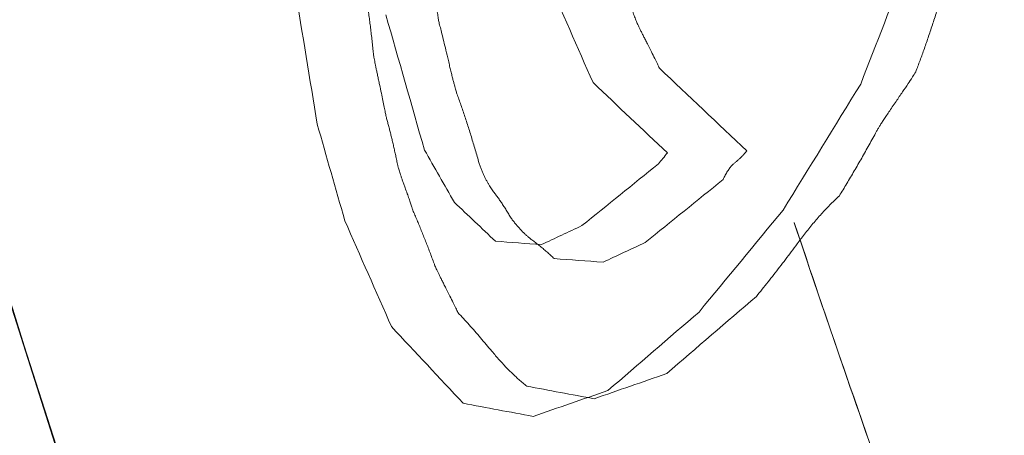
# Model space of a CAD drawing. Header units: millimetres. Extents: x -10 to 594, y 0 to 420.
# Tile 339 of 656: x 203.5133 to 203.6087, y 279.8887 to 279.9291. Entities that reach past the tile are written whole.
import ezdxf

# ---------------------------------------------------------------- set-up
doc = ezdxf.new("R2010")
doc.units = ezdxf.units.MM
doc.layers.add('1', color=7, linetype='Continuous', true_color=0xffffff)

msp = doc.modelspace()

# ---------------------------------------------------------------- linework, layer by layer
at = {"layer": '1', "color": 155, "linetype": 'Continuous', "lineweight": 18}
for points, knots in [([(203.568886, 278.402109), (203.485955, 278.401934), (203.321008, 278.435915), (203.005509, 278.635254), (202.658266, 279.119606), (202.375743, 279.989826), (202.27497, 281.016246), (202.375743, 282.042666), (202.658266, 282.912885), (203.005509, 283.397237), (203.321008, 283.596577), (203.485955, 283.630557), (203.568886, 283.630382)], [0, 0, 0, 0, 0.062503, 0.125003, 0.250002, 0.375001, 0.5, 0.624999, 0.749998, 0.874997, 0.937497, 1, 1, 1, 1]), ([(203.761631, 283.585712), (203.681214, 283.585884), (203.521388, 283.552484), (203.215963, 283.356551), (202.879987, 282.880476), (202.606326, 282.025126), (202.508602, 281.016246), (202.606326, 280.007365), (202.879987, 279.152015), (203.215963, 278.67594), (203.521388, 278.480007), (203.681214, 278.446607), (203.761631, 278.446779)], [0, 0, 0, 0, 0.062503, 0.125003, 0.250002, 0.375001, 0.5, 0.624999, 0.749998, 0.874997, 0.937497, 1, 1, 1, 1]), ([(203.761625, 278.446821), (203.681217, 278.446653), (203.521401, 278.480054), (203.215984, 278.675978), (202.880009, 279.152046), (202.606358, 280.007381), (202.508642, 281.016246), (202.606358, 282.02511), (202.880009, 282.880445), (203.215984, 283.356513), (203.521401, 283.552437), (203.681217, 283.585838), (203.761625, 283.58567)], [0, 0, 0, 0, 0.062497, 0.124997, 0.249998, 0.374999, 0.5, 0.625001, 0.750002, 0.875003, 0.937503, 1, 1, 1, 1]), ([(203.87674, 278.473574), (203.797805, 278.473405), (203.640992, 278.506458), (203.34149, 278.700345), (203.012148, 279.171456), (202.743749, 280.017886), (202.647852, 281.016246), (202.743749, 282.014606), (203.012148, 282.861035), (203.34149, 283.332146), (203.640992, 283.526033), (203.797805, 283.559086), (203.87674, 283.558917)], [0, 0, 0, 0, 0.0625, 0.125, 0.25, 0.375, 0.5, 0.625, 0.75, 0.875, 0.9375, 1, 1, 1, 1]), ([(203.87674, 283.558917), (203.797805, 283.559086), (203.640992, 283.526033), (203.34149, 283.332146), (203.012148, 282.861035), (202.743749, 282.014606), (202.647852, 281.016246), (202.743749, 280.017886), (203.012148, 279.171456), (203.34149, 278.700345), (203.640992, 278.506458), (203.797805, 278.473405), (203.87674, 278.473574)], [0, 0, 0, 0, 0.0625, 0.125, 0.25, 0.375, 0.5, 0.625, 0.75, 0.875, 0.9375, 1, 1, 1, 1]), ([(203.890652, 278.4889), (203.81225, 278.488732), (203.656501, 278.521586), (203.359049, 278.714304), (203.031999, 279.182575), (202.765523, 280.023903), (202.670335, 281.016246), (202.765523, 282.008588), (203.031999, 282.849916), (203.359049, 283.318187), (203.656501, 283.510906), (203.81225, 283.543759), (203.890652, 283.543591)], [0, 0, 0, 0, 0.0625, 0.125, 0.25, 0.375, 0.5, 0.625, 0.75, 0.875, 0.9375, 1, 1, 1, 1]), ([(203.890652, 283.543591), (203.812251, 283.543759), (203.656501, 283.510906), (203.359049, 283.318187), (203.031999, 282.849916), (202.765523, 282.008588), (202.670335, 281.016246), (202.765523, 280.023903), (203.031999, 279.182575), (203.359049, 278.714304), (203.656501, 278.521586), (203.812251, 278.488732), (203.890652, 278.4889)], [0, 0, 0, 0, 0.0625, 0.125, 0.25, 0.375, 0.5, 0.625, 0.75, 0.875, 0.9375, 1, 1, 1, 1]), ([(203.927696, 283.349784), (203.855151, 283.349939), (203.710991, 283.319605), (203.43567, 283.141665), (203.133284, 282.709303), (202.887847, 281.932491), (202.800523, 281.016246), (202.887847, 280.1), (203.133284, 279.323189), (203.43567, 278.890826), (203.710991, 278.712886), (203.855151, 278.682552), (203.927696, 278.682707)], [0, 0, 0, 0, 0.0625, 0.125, 0.25, 0.375, 0.5, 0.625, 0.75, 0.875, 0.9375, 1, 1, 1, 1]), ([(203.927696, 278.682707), (203.855151, 278.682552), (203.710991, 278.712886), (203.43567, 278.890826), (203.133284, 279.323189), (202.887847, 280.1), (202.800523, 281.016246), (202.887847, 281.932491), (203.133284, 282.709303), (203.43567, 283.141665), (203.710991, 283.319605), (203.855151, 283.349939), (203.927696, 283.349784)], [0, 0, 0, 0, 0.0625, 0.125, 0.25, 0.375, 0.5, 0.625, 0.75, 0.875, 0.9375, 1, 1, 1, 1]), ([(204.403524, 278.793746), (204.333942, 278.793598), (204.195881, 278.822489), (203.932757, 278.991962), (203.644317, 279.403751), (203.410249, 280.143598), (203.326984, 281.016246), (203.410249, 281.888893), (203.644317, 282.628741), (203.932757, 283.04053), (204.195881, 283.210002), (204.333942, 283.238893), (204.403524, 283.238746)], [0, 0, 0, 0, 0.0625, 0.125, 0.25, 0.375, 0.5, 0.625, 0.75, 0.875, 0.9375, 1, 1, 1, 1]), ([(204.403524, 283.238746), (204.402707, 283.238746), (204.401072, 283.238747), (204.39862, 283.238734), (204.396168, 283.238709), (204.393718, 283.238673), (204.391268, 283.238624), (204.388819, 283.238564), (204.38637, 283.238491), (204.383922, 283.238407), (204.381475, 283.238311), (204.379029, 283.238202), (204.376584, 283.238082), (204.374139, 283.23795), (204.371695, 283.237806), (204.369252, 283.23765), (204.366809, 283.237482), (204.364367, 283.237302), (204.361926, 283.23711), (204.359486, 283.236906), (204.357046, 283.236691), (204.354607, 283.236463), (204.352169, 283.236223), (204.349731, 283.235972), (204.347294, 283.235708), (204.344858, 283.235433), (204.342423, 283.235145), (204.339988, 283.234846), (204.337554, 283.234534), (204.33512, 283.234211), (204.332688, 283.233876), (204.330256, 283.233529), (204.327825, 283.23317), (204.325394, 283.232799), (204.322964, 283.232416), (204.320535, 283.232021), (204.318106, 283.231614), (204.315678, 283.231195), (204.313251, 283.230764), (204.310825, 283.230322), (204.308399, 283.229867), (204.305974, 283.229401), (204.303549, 283.228922), (204.301126, 283.228432), (204.298703, 283.227929), (204.29628, 283.227415), (204.293858, 283.226888), (204.291437, 283.22635), (204.289017, 283.2258), (204.286597, 283.225238), (204.284178, 283.224664), (204.281759, 283.224078), (204.279341, 283.22348), (204.276924, 283.22287), (204.274508, 283.222248), (204.272092, 283.221614), (204.269676, 283.220969), (204.267262, 283.220311), (204.264848, 283.219641), (204.262434, 283.21896), (204.260022, 283.218266), (204.257609, 283.217561), (204.255198, 283.216843), (204.252787, 283.216114), (204.250377, 283.215373), (204.247967, 283.214619), (204.245558, 283.213854), (204.24315, 283.213077), (204.240742, 283.212288), (204.238335, 283.211487), (204.235929, 283.210674), (204.233523, 283.209849), (204.231117, 283.209012), (204.228713, 283.208164), (204.226309, 283.207303), (204.223905, 283.20643), (204.221502, 283.205546), (204.2191, 283.204649), (204.216698, 283.20374), (204.214297, 283.20282), (204.211897, 283.201888), (204.209497, 283.200943), (204.207097, 283.199987), (204.204699, 283.199019), (204.2023, 283.198039), (204.199903, 283.197046), (204.184789, 283.190716), (204.157132, 283.177866), (204.117297, 283.155823), (204.078019, 283.130509), (204.039291, 283.101925), (203.997973, 283.067462), (203.95432, 283.026208), (203.908658, 282.977155), (203.86414, 282.923299), (203.820843, 282.864765), (203.778917, 282.80184), (203.738539, 282.734728), (203.699787, 282.663555), (203.662697, 282.588402), (203.627339, 282.509468), (203.593807, 282.426912), (203.562148, 282.340834), (203.529127, 282.241504), (203.495723, 282.128105), (203.463182, 281.999787), (203.437073, 281.878424), (203.416355, 281.765473), (203.400091, 281.661979), (203.386234, 281.556739), (203.374813, 281.449977), (203.365856, 281.342178), (203.359441, 281.233808), (203.355592, 281.125129), (203.354313, 281.016249), (203.355591, 280.907369), (203.35944, 280.798693), (203.365856, 280.69032), (203.374813, 280.582521), (203.386233, 280.475758), (203.40009, 280.370522), (203.416354, 280.267025), (203.435002, 280.165363), (203.455971, 280.065743), (203.479226, 279.968393), (203.504733, 279.873437), (203.532421, 279.781079), (203.562146, 279.691661), (203.593804, 279.605587), (203.627337, 279.523029), (203.662695, 279.444094), (203.699785, 279.368941), (203.738535, 279.29777), (203.778914, 279.230656), (203.820841, 279.16773), (203.864137, 279.109195), (203.908654, 279.055341), (203.954318, 279.006286), (204.00109, 278.962084), (204.048865, 278.92281), (204.097554, 278.888598), (204.147111, 278.8595), (204.182093, 278.842867), (204.201934, 278.834598), (204.206366, 278.832793), (204.210799, 278.831029), (204.215235, 278.829305), (204.219673, 278.827622), (204.224112, 278.82598), (204.228554, 278.824379), (204.232997, 278.822818), (204.237443, 278.821299), (204.241891, 278.81982), (204.246341, 278.818381), (204.250793, 278.816984), (204.255248, 278.815627), (204.259704, 278.814312), (204.264163, 278.813037), (204.268623, 278.811802), (204.273086, 278.810609), (204.277552, 278.809456), (204.282019, 278.808344), (204.286489, 278.807273), (204.29096, 278.806243), (204.295435, 278.805253), (204.299911, 278.804305), (204.30439, 278.803397), (204.308871, 278.802529), (204.313354, 278.801703), (204.31784, 278.800917), (204.322328, 278.800172), (204.326818, 278.799468), (204.331311, 278.798805), (204.335806, 278.798183), (204.340303, 278.797601), (204.344803, 278.79706), (204.349305, 278.79656), (204.35381, 278.7961), (204.358317, 278.795682), (204.362827, 278.795304), (204.367339, 278.794967), (204.371853, 278.794671), (204.37637, 278.794415), (204.38089, 278.7942), (204.385412, 278.794027), (204.389936, 278.793893), (204.394463, 278.793802), (204.398993, 278.793748), (204.402014, 278.793746), (204.403524, 278.793746)], [0, 0, 0, 0, 0.000746, 0.001492, 0.002237, 0.002983, 0.003728, 0.004473, 0.005218, 0.005962, 0.006707, 0.007451, 0.008195, 0.008939, 0.009683, 0.010427, 0.01117, 0.011913, 0.012657, 0.0134, 0.014143, 0.014885, 0.015628, 0.016371, 0.017113, 0.017855, 0.018598, 0.01934, 0.020082, 0.020824, 0.021566, 0.022307, 0.023049, 0.023791, 0.024532, 0.025274, 0.026015, 0.026757, 0.027498, 0.028239, 0.02898, 0.029722, 0.030463, 0.031204, 0.031945, 0.032686, 0.033427, 0.034168, 0.034909, 0.03565, 0.036391, 0.037132, 0.037874, 0.038615, 0.039356, 0.040097, 0.040838, 0.041579, 0.04232, 0.043062, 0.043803, 0.044545, 0.045286, 0.046027, 0.046769, 0.047511, 0.048252, 0.048994, 0.049736, 0.050478, 0.05122, 0.051962, 0.052705, 0.053447, 0.054189, 0.054932, 0.055675, 0.056418, 0.057161, 0.057904, 0.058647, 0.05939, 0.060134, 0.060878, 0.061621, 0.062365, 0.06311, 0.075698, 0.088229, 0.100725, 0.113207, 0.125697, 0.14129, 0.156857, 0.172441, 0.188081, 0.20372, 0.219302, 0.234867, 0.250452, 0.266047, 0.281627, 0.297231, 0.312895, 0.333766, 0.354549, 0.375329, 0.390906, 0.406468, 0.422052, 0.437697, 0.453344, 0.468917, 0.484456, 0.499999, 0.515541, 0.531079, 0.546652, 0.5623, 0.577944, 0.593528, 0.60909, 0.624668, 0.640257, 0.655835, 0.67144, 0.687107, 0.70277, 0.718373, 0.733954, 0.74955, 0.765134, 0.780698, 0.796281, 0.811921, 0.82756, 0.843143, 0.858711, 0.874306, 0.889914, 0.905519, 0.921164, 0.93689, 0.938265, 0.93964, 0.941013, 0.942387, 0.94376, 0.945132, 0.946504, 0.947876, 0.949247, 0.950618, 0.951989, 0.953359, 0.954729, 0.956099, 0.957469, 0.958839, 0.960208, 0.961578, 0.962947, 0.964317, 0.965686, 0.967055, 0.968425, 0.969794, 0.971164, 0.972534, 0.973903, 0.975274, 0.976644, 0.978014, 0.979385, 0.980756, 0.982128, 0.9835, 0.984872, 0.986244, 0.987618, 0.988991, 0.990365, 0.99174, 0.993115, 0.994491, 0.995867, 0.997244, 0.998622, 1, 1, 1, 1]), ([(203.592659, 279.57693), (203.592126, 279.578152), (203.591061, 279.580597), (203.589469, 279.584273), (203.587881, 279.587957), (203.586297, 279.591648), (203.584717, 279.595347), (203.583141, 279.599053), (203.58157, 279.602767), (203.580003, 279.606489), (203.57844, 279.610218), (203.576881, 279.613955), (203.575327, 279.6177), (203.573777, 279.621452), (203.572231, 279.625211), (203.570689, 279.628979), (203.569151, 279.632754), (203.567618, 279.636536), (203.566089, 279.640326), (203.564564, 279.644124), (203.563043, 279.64793), (203.561527, 279.651743), (203.560014, 279.655563), (203.558506, 279.659391), (203.557003, 279.663227), (203.555503, 279.667071), (203.554008, 279.670922), (203.552517, 279.67478), (203.55103, 279.678647), (203.549547, 279.68252), (203.548069, 279.686402), (203.546594, 279.690291), (203.545124, 279.694188), (203.543659, 279.698092), (203.542197, 279.702004), (203.54074, 279.705924), (203.539287, 279.709851), (203.537838, 279.713786), (203.536393, 279.717728), (203.534953, 279.721678), (203.533517, 279.725635), (203.532085, 279.729601), (203.530657, 279.733573), (203.529233, 279.737554), (203.527814, 279.741542), (203.526399, 279.745538), (203.524988, 279.749541), (203.523582, 279.753552), (203.522179, 279.75757), (203.520781, 279.761596), (203.519387, 279.76563), (203.517997, 279.769671), (203.516612, 279.77372), (203.515231, 279.777777), (203.513854, 279.781841), (203.512481, 279.785913), (203.511112, 279.789992), (203.509748, 279.794079), (203.508388, 279.798174), (203.507032, 279.802276), (203.50568, 279.806386), (203.504333, 279.810503), (203.50299, 279.814628), (203.501651, 279.818761), (203.500316, 279.822901), (203.498986, 279.827049), (203.49766, 279.831204), (203.496337, 279.835367), (203.49502, 279.839538), (203.493706, 279.843716), (203.492397, 279.847902), (203.491092, 279.852096), (203.489791, 279.856297), (203.488494, 279.860506), (203.487202, 279.864722), (203.485914, 279.868946), (203.478662, 279.892846), (203.465835, 279.93689), (203.448295, 280.002114), (203.431863, 280.068536), (203.416542, 280.136157), (203.401167, 280.21063), (203.386117, 280.29215), (203.371835, 280.380888), (203.359416, 280.470935), (203.352042, 280.534787), (203.34824, 280.571529), (203.347306, 280.580754), (203.346392, 280.589982), (203.345497, 280.599213), (203.344622, 280.608448), (203.343767, 280.617685), (203.342932, 280.626926), (203.342117, 280.636171), (203.341322, 280.645418), (203.340546, 280.654669), (203.33979, 280.663923), (203.339055, 280.67318), (203.338339, 280.68244), (203.337643, 280.691704), (203.336966, 280.700971), (203.33631, 280.710241), (203.335674, 280.719514), (203.335057, 280.728791), (203.33446, 280.738071), (203.333884, 280.747354), (203.333327, 280.75664), (203.33279, 280.76593), (203.332273, 280.775223), (203.331776, 280.784519), (203.331298, 280.793818), (203.330841, 280.803121), (203.330403, 280.812426), (203.329986, 280.821735), (203.329588, 280.831048), (203.32921, 280.840363), (203.328852, 280.849682), (203.328514, 280.859004), (203.328196, 280.868329), (203.327898, 280.877657), (203.32762, 280.886989), (203.327361, 280.896324), (203.327123, 280.905662), (203.326905, 280.915003), (203.326705, 280.924348), (203.326589, 280.93058), (203.32653, 280.933696)], [0, 0, 0, 0, 0.003334, 0.006668, 0.010001, 0.013334, 0.016667, 0.019999, 0.023331, 0.026663, 0.029995, 0.033326, 0.036657, 0.039988, 0.043319, 0.04665, 0.04998, 0.05331, 0.056641, 0.059971, 0.063301, 0.066631, 0.069961, 0.073291, 0.076622, 0.079952, 0.083282, 0.086612, 0.089942, 0.093273, 0.096603, 0.099934, 0.103265, 0.106596, 0.109927, 0.113259, 0.116591, 0.119922, 0.123255, 0.126587, 0.12992, 0.133253, 0.136587, 0.139921, 0.143255, 0.146589, 0.149925, 0.15326, 0.156596, 0.159932, 0.163269, 0.166607, 0.169945, 0.173283, 0.176622, 0.179962, 0.183302, 0.186643, 0.189985, 0.193327, 0.19667, 0.200014, 0.203358, 0.206703, 0.210049, 0.213395, 0.216742, 0.220091, 0.22344, 0.226789, 0.23014, 0.233492, 0.236844, 0.240197, 0.243552, 0.246907, 0.250263, 0.300419, 0.350452, 0.400423, 0.450393, 0.500423, 0.562917, 0.625316, 0.687743, 0.75032, 0.756607, 0.76289, 0.769169, 0.775445, 0.781717, 0.787986, 0.794251, 0.800513, 0.806772, 0.813029, 0.819282, 0.825533, 0.831781, 0.838027, 0.844271, 0.850513, 0.856752, 0.86299, 0.869226, 0.87546, 0.881693, 0.887924, 0.894154, 0.900383, 0.906611, 0.912838, 0.919065, 0.925291, 0.931516, 0.937741, 0.943966, 0.95019, 0.956415, 0.96264, 0.968865, 0.975091, 0.981317, 0.987544, 0.993771, 1, 1, 1, 1]), ([(202.768086, 280.07225), (202.768093, 280.072213), (202.827107, 279.773849), (203.001114, 279.226306), (203.321989, 278.769202), (203.613887, 278.58108), (203.766683, 278.54901), (203.843571, 278.549174)], [0, 0, 0, 0, 0.000042, 0.333361, 0.666681, 0.833341, 1, 1, 1, 1]), ([(203.553891, 279.928893), (203.553884, 279.928956), (203.553869, 279.929093), (203.55384, 279.929313), (203.553802, 279.929566), (203.553756, 279.929851), (203.553701, 279.930169), (203.553638, 279.93052), (203.553559, 279.93094), (203.553473, 279.931414), (203.553392, 279.931927), (203.553325, 279.932418), (203.553254, 279.933062), (203.553195, 279.933916), (203.553175, 279.934776), (203.553168, 279.935446), (203.553159, 279.935872), (203.553148, 279.936248), (203.553135, 279.936572), (203.553121, 279.936847), (203.553107, 279.937012), (203.5531, 279.937086)], [0, 0, 0, 0, 0.022869, 0.050022, 0.081496, 0.117317, 0.157498, 0.202053, 0.25099, 0.318717, 0.382833, 0.44345, 0.500703, 0.618387, 0.750011, 0.806542, 0.857098, 0.901695, 0.940352, 0.973103, 1, 1, 1, 1]), ([(203.600151, 279.924009), (203.600221, 279.924191), (203.600362, 279.924558), (203.600571, 279.925117), (203.60078, 279.925687), (203.600988, 279.92627), (203.601196, 279.926864), (203.601404, 279.927469), (203.601611, 279.928087), (203.601818, 279.928716), (203.602026, 279.929355), (203.602175, 279.92984), (203.602281, 279.930162), (203.602345, 279.930333), (203.602424, 279.930534), (203.602518, 279.930766), (203.602629, 279.931027), (203.602755, 279.931319), (203.602896, 279.93164), (203.603053, 279.931992), (203.603226, 279.932373), (203.603457, 279.932876), (203.603726, 279.933463), (203.604012, 279.934098), (203.604252, 279.934646), (203.604449, 279.935105), (203.604562, 279.935389), (203.604612, 279.935515)], [0, 0, 0, 0, 0.047229, 0.095037, 0.143428, 0.19241, 0.241986, 0.292164, 0.342947, 0.394341, 0.44635, 0.498979, 0.510635, 0.525231, 0.542787, 0.563315, 0.58682, 0.613308, 0.642782, 0.675244, 0.710696, 0.749138, 0.816464, 0.875204, 0.925365, 0.966958, 1, 1, 1, 1]), ([(203.570919, 279.934296), (203.570983, 279.934152), (203.57111, 279.933862), (203.571299, 279.93342), (203.571488, 279.93297), (203.571676, 279.932513), (203.571864, 279.932049), (203.572052, 279.931577), (203.572239, 279.931097), (203.572426, 279.93061), (203.572613, 279.930115), (203.5728, 279.929614), (203.572938, 279.929225), (203.573042, 279.928953), (203.573114, 279.928785), (203.573205, 279.928585), (203.573314, 279.928352), (203.573442, 279.928088), (203.573588, 279.927791), (203.573753, 279.927462), (203.573936, 279.927102), (203.574196, 279.926598), (203.574504, 279.926), (203.574829, 279.925352), (203.575088, 279.924822), (203.575235, 279.924499), (203.575298, 279.92436)], [0, 0, 0, 0, 0.043423, 0.087219, 0.13139, 0.175942, 0.220878, 0.2662, 0.311914, 0.358022, 0.404527, 0.451433, 0.498742, 0.511752, 0.528432, 0.548803, 0.572877, 0.60066, 0.632157, 0.66737, 0.706303, 0.748956, 0.83179, 0.901232, 0.957293, 1, 1, 1, 1]), ([(203.546705, 279.93238), (203.546734, 279.932205), (203.546791, 279.931851), (203.546874, 279.931312), (203.546955, 279.93076), (203.547035, 279.930195), (203.547113, 279.929618), (203.54719, 279.929027), (203.547266, 279.928423), (203.54734, 279.927806), (203.547412, 279.927176), (203.547485, 279.926534), (203.547533, 279.926047), (203.547572, 279.925714), (203.547601, 279.925525), (203.547639, 279.9253), (203.547686, 279.925041), (203.547742, 279.924746), (203.547807, 279.924417), (203.547882, 279.924052), (203.547966, 279.923653), (203.548059, 279.923218), (203.548184, 279.922643), (203.548331, 279.921972), (203.548483, 279.921249), (203.54861, 279.920628), (203.548711, 279.920109), (203.548765, 279.919794), (203.548789, 279.919654)], [0, 0, 0, 0, 0.041115, 0.083068, 0.125867, 0.169517, 0.214023, 0.259392, 0.305629, 0.352737, 0.400721, 0.449587, 0.499337, 0.511146, 0.52585, 0.543476, 0.564038, 0.587546, 0.614005, 0.643422, 0.675797, 0.711135, 0.749436, 0.816673, 0.875335, 0.925432, 0.966979, 1, 1, 1, 1]), ([(203.557768, 279.915296), (203.557706, 279.915514), (203.557581, 279.91595), (203.557391, 279.916594), (203.557201, 279.917227), (203.557011, 279.917849), (203.556819, 279.918459), (203.556627, 279.919059), (203.556435, 279.919647), (203.556242, 279.920224), (203.556048, 279.920789), (203.555855, 279.921345), (203.555704, 279.92175), (203.555604, 279.922042), (203.555548, 279.922232), (203.555481, 279.922467), (203.555406, 279.922747), (203.555321, 279.923074), (203.555227, 279.923446), (203.555124, 279.923864), (203.555012, 279.924328), (203.55489, 279.924838), (203.554732, 279.925512), (203.554548, 279.926293), (203.554348, 279.927122), (203.554174, 279.927825), (203.554026, 279.928404), (203.553932, 279.928743), (203.553891, 279.928893)], [0, 0, 0, 0, 0.048255, 0.095952, 0.143093, 0.189684, 0.23573, 0.281233, 0.3262, 0.370635, 0.414544, 0.45793, 0.500801, 0.511808, 0.525889, 0.543065, 0.563348, 0.586743, 0.613257, 0.642891, 0.675649, 0.711532, 0.75054, 0.817563, 0.876013, 0.925895, 0.967219, 1, 1, 1, 1]), ([(203.592745, 279.911982), (203.592865, 279.912178), (203.593107, 279.912572), (203.593467, 279.91317), (203.593828, 279.913776), (203.594189, 279.91439), (203.594549, 279.915011), (203.594909, 279.91564), (203.59527, 279.916277), (203.59563, 279.916922), (203.595991, 279.917573), (203.596263, 279.918082), (203.596466, 279.918443), (203.596611, 279.918679), (203.596792, 279.918966), (203.59701, 279.919303), (203.597265, 279.91969), (203.597558, 279.920128), (203.597887, 279.920615), (203.598332, 279.921266), (203.598844, 279.922015), (203.599374, 279.922806), (203.599799, 279.92345), (203.600045, 279.923841), (203.600151, 279.924009)], [0, 0, 0, 0, 0.04883, 0.09789, 0.147183, 0.19671, 0.246473, 0.296475, 0.346717, 0.3972, 0.447928, 0.498902, 0.513747, 0.533274, 0.557493, 0.586409, 0.620028, 0.65835, 0.701376, 0.749109, 0.831965, 0.901394, 0.957403, 1, 1, 1, 1]), ([(203.548789, 279.919654), (203.548825, 279.919528), (203.548897, 279.919274), (203.549002, 279.918884), (203.549107, 279.918485), (203.549211, 279.918076), (203.549315, 279.917656), (203.549418, 279.917227), (203.54952, 279.916787), (203.549621, 279.916337), (203.549722, 279.915877), (203.549823, 279.915408), (203.549894, 279.915044), (203.549951, 279.91479), (203.549994, 279.914635), (203.550049, 279.914451), (203.550116, 279.914238), (203.550195, 279.913996), (203.550288, 279.913725), (203.550393, 279.913425), (203.55051, 279.913097), (203.550662, 279.91268), (203.550834, 279.912208), (203.551011, 279.911708), (203.551158, 279.911276), (203.551278, 279.910913), (203.551345, 279.910689), (203.551374, 279.910589)], [0, 0, 0, 0, 0.041467, 0.083686, 0.126665, 0.170412, 0.214934, 0.26024, 0.306335, 0.353225, 0.400918, 0.449418, 0.498732, 0.511983, 0.528813, 0.549266, 0.573365, 0.601125, 0.632555, 0.667662, 0.70645, 0.748922, 0.81625, 0.875006, 0.925201, 0.966855, 1, 1, 1, 1]), ([(203.58377, 279.91634), (203.583703, 279.91626), (203.58357, 279.916101), (203.583367, 279.915878), (203.583165, 279.91567), (203.582962, 279.915477), (203.58276, 279.915297), (203.582587, 279.915162), (203.582445, 279.915046), (203.582336, 279.914939), (203.582227, 279.914817), (203.582118, 279.914681), (203.58201, 279.914529), (203.581901, 279.914363), (203.581793, 279.914182), (203.581685, 279.913986), (203.581576, 279.913776), (203.581506, 279.913627), (203.58147, 279.913551)], [0, 0, 0, 0, 0.086606, 0.171991, 0.256221, 0.339363, 0.421486, 0.502663, 0.546662, 0.591631, 0.637701, 0.684992, 0.733614, 0.783671, 0.835256, 0.888455, 0.943346, 1, 1, 1, 1]), ([(203.560855, 279.909891), (203.560778, 279.910026), (203.560624, 279.910292), (203.56039, 279.910677), (203.560155, 279.911046), (203.55992, 279.911399), (203.559684, 279.911736), (203.559449, 279.912059), (203.559244, 279.912318), (203.559074, 279.91254), (203.55894, 279.912737), (203.558807, 279.912951), (203.558674, 279.913182), (203.558542, 279.913432), (203.558411, 279.913699), (203.558281, 279.913983), (203.558151, 279.914286), (203.558022, 279.914605), (203.557894, 279.914943), (203.55781, 279.915177), (203.557768, 279.915296)], [0, 0, 0, 0, 0.074545, 0.148039, 0.220514, 0.292004, 0.362543, 0.432168, 0.500917, 0.540298, 0.580673, 0.62212, 0.664714, 0.70852, 0.753603, 0.80002, 0.847821, 0.897057, 0.94777, 1, 1, 1, 1]), ([(203.584695, 279.90222), (203.584883, 279.90245), (203.585261, 279.902911), (203.585826, 279.903615), (203.586392, 279.90433), (203.586957, 279.905058), (203.587521, 279.905798), (203.588087, 279.906548), (203.588597, 279.907242), (203.589057, 279.907861), (203.589466, 279.908391), (203.589875, 279.908903), (203.590285, 279.909397), (203.590694, 279.909873), (203.591104, 279.910331), (203.591513, 279.910771), (203.591923, 279.911193), (203.592333, 279.911598), (203.592608, 279.911854), (203.592745, 279.911982)], [0, 0, 0, 0, 0.070315, 0.140925, 0.211834, 0.283045, 0.354562, 0.42639, 0.498531, 0.550649, 0.602296, 0.653483, 0.704222, 0.754527, 0.804411, 0.853886, 0.902966, 0.951666, 1, 1, 1, 1]), ([(203.551374, 279.910589), (203.551444, 279.91043), (203.551584, 279.91011), (203.551792, 279.909622), (203.552, 279.909126), (203.552208, 279.908621), (203.552415, 279.908107), (203.552622, 279.907584), (203.552828, 279.907052), (203.553034, 279.906511), (203.55324, 279.905963), (203.553391, 279.905541), (203.553501, 279.905254), (203.553573, 279.905086), (203.553664, 279.904886), (203.553773, 279.904653), (203.5539, 279.904388), (203.554046, 279.904091), (203.554211, 279.903762), (203.554394, 279.9034), (203.554653, 279.902895), (203.55496, 279.902295), (203.555284, 279.901646), (203.555543, 279.901115), (203.55569, 279.900792), (203.555753, 279.900652)], [0, 0, 0, 0, 0.04786, 0.096156, 0.144894, 0.194077, 0.243711, 0.293799, 0.344347, 0.395358, 0.446837, 0.498787, 0.511779, 0.528446, 0.54881, 0.572881, 0.600665, 0.632166, 0.667387, 0.706331, 0.748998, 0.831818, 0.901248, 0.957301, 1, 1, 1, 1]), ([(203.565092, 279.905882), (203.564972, 279.905994), (203.564732, 279.906218), (203.564371, 279.906541), (203.56401, 279.906851), (203.563649, 279.907149), (203.563287, 279.907436), (203.562967, 279.907674), (203.562692, 279.907884), (203.56246, 279.90808), (203.56223, 279.90829), (203.561999, 279.908517), (203.561769, 279.90876), (203.56154, 279.909019), (203.561311, 279.909294), (203.561082, 279.909584), (203.560931, 279.909788), (203.560855, 279.909891)], [0, 0, 0, 0, 0.084662, 0.168884, 0.252684, 0.336078, 0.419081, 0.501712, 0.554704, 0.608193, 0.66222, 0.71683, 0.772063, 0.827959, 0.884556, 0.941891, 1, 1, 1, 1]), ([(203.60084, 279.873252), (203.599901, 279.875905), (203.595692, 279.887858), (203.591549, 279.899915), (203.588367, 279.909351)], [0, 0, 0, 0, 0.22243, 1, 1, 1, 1]), ([(203.555753, 279.900652), (203.555936, 279.900455), (203.556303, 279.90006), (203.556851, 279.899454), (203.557399, 279.898836), (203.557946, 279.898205), (203.558493, 279.897564), (203.558981, 279.896976), (203.559412, 279.896461), (203.559788, 279.896034), (203.560164, 279.895622), (203.56054, 279.895227), (203.560917, 279.894849), (203.561294, 279.894487), (203.561671, 279.894143), (203.562049, 279.893814), (203.562302, 279.893608), (203.562429, 279.893505)], [0, 0, 0, 0, 0.082273, 0.164859, 0.247764, 0.330995, 0.414557, 0.498456, 0.555862, 0.612811, 0.669317, 0.725397, 0.781068, 0.836346, 0.891249, 0.945794, 1, 1, 1, 1])]:
    msp.add_open_spline(points, degree=3, knots=knots, dxfattribs=at)
for points in [[(203.32653, 280.933696), (203.331038, 280.683904), (203.383218, 280.188082), (203.512669, 279.760281), (203.592658, 279.57693)], [(203.555028, 279.776675), (203.528588, 279.84827), (203.504404, 279.92367), (203.4827, 280.002159)], [(203.482666, 280.002131), (203.499532, 279.941099), (203.517899, 279.88194), (203.537668, 279.824993)], [(203.599401, 279.934654), (203.597872, 279.930708), (203.596342, 279.926761), (203.594813, 279.922814)], [(203.568866, 279.922956), (203.567351, 279.926394), (203.565836, 279.929833), (203.564321, 279.933271)], [(203.542117, 279.918923), (203.541398, 279.923313), (203.540679, 279.927703), (203.53996, 279.932093)], [(203.548773, 279.92953), (203.55002, 279.925158), (203.551267, 279.920787), (203.552513, 279.916415)], [(203.575298, 279.92436), (203.578123, 279.921686), (203.580947, 279.919013), (203.58377, 279.91634)], [(203.576068, 279.916137), (203.573667, 279.91841), (203.571267, 279.920683), (203.568866, 279.922956)], [(203.594813, 279.922814), (203.592304, 279.918738), (203.589796, 279.914662), (203.587287, 279.910585)], [(203.544786, 279.909564), (203.543896, 279.912684), (203.543007, 279.915803), (203.542117, 279.918923)], [(203.552513, 279.916415), (203.553479, 279.914724), (203.554445, 279.913032), (203.555411, 279.911341)], [(203.575196, 279.91508), (203.575486, 279.915432), (203.575777, 279.915785), (203.576068, 279.916137)], [(203.567778, 279.909079), (203.570251, 279.911079), (203.572723, 279.913079), (203.575196, 279.91508)], [(203.58147, 279.913551), (203.578956, 279.911517), (203.576441, 279.909484), (203.573926, 279.90745)], [(203.555411, 279.911341), (203.556739, 279.910084), (203.558067, 279.908827), (203.559395, 279.90757)], [(203.587287, 279.910585), (203.584571, 279.907291), (203.581856, 279.903996), (203.579141, 279.900701)], [(203.549317, 279.89928), (203.547807, 279.902708), (203.546296, 279.906136), (203.544786, 279.909564)], [(203.563856, 279.907241), (203.565164, 279.907854), (203.566471, 279.908466), (203.567778, 279.909079)], [(203.588356, 279.909391), (203.592456, 279.897237), (203.596622, 279.885185), (203.600854, 279.873237)], [(203.559395, 279.90757), (203.560882, 279.90746), (203.562369, 279.907351), (203.563856, 279.907241)], [(203.573926, 279.90745), (203.572561, 279.906811), (203.571196, 279.906172), (203.569831, 279.905533)], [(203.569831, 279.905533), (203.568252, 279.905649), (203.566672, 279.905765), (203.565092, 279.905882)], [(203.576001, 279.894724), (203.578899, 279.897223), (203.581797, 279.899721), (203.584695, 279.90222)], [(203.579141, 279.900701), (203.576196, 279.898161), (203.573251, 279.895621), (203.570306, 279.893081)], [(203.556263, 279.891841), (203.553948, 279.894321), (203.551633, 279.8968), (203.549317, 279.89928)], [(203.568962, 279.892284), (203.571309, 279.893098), (203.573655, 279.893911), (203.576001, 279.894724)], [(203.562429, 279.893505), (203.564607, 279.893098), (203.566785, 279.892691), (203.568962, 279.892284)], [(203.570306, 279.893081), (203.567893, 279.892244), (203.565479, 279.891407), (203.563066, 279.89057)], [(203.563066, 279.89057), (203.560798, 279.890993), (203.558531, 279.891417), (203.556263, 279.891841)]]:
    msp.add_open_spline(points, degree=3, dxfattribs=at)

doc.saveas('drawing.dxf')
